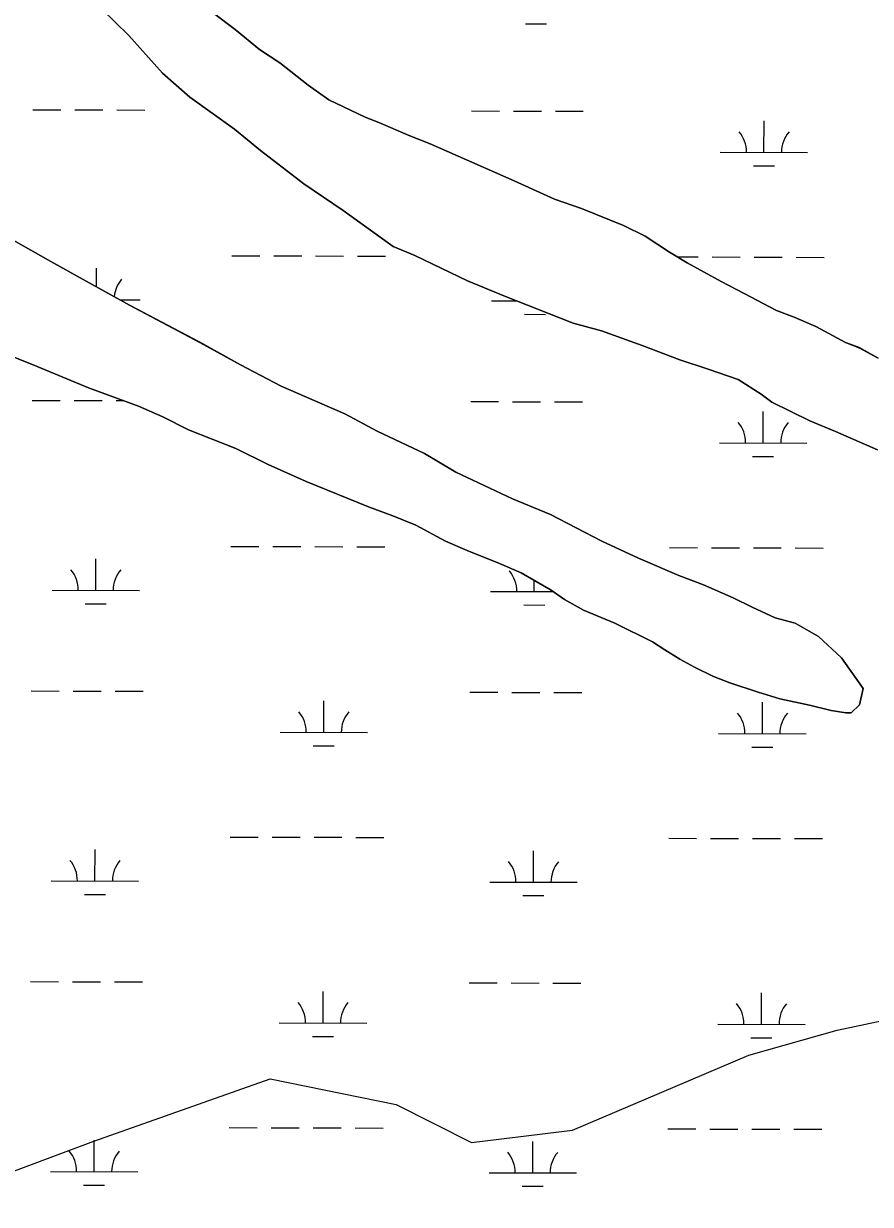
# Model space of a CAD drawing. Extents: x 3161615 to 3199515, y 867541 to 892976.
# Drawn here: x 3166442 to 3167411, y 887386 to 888737 of the extents above; entities that cross this region are included whole.
import ezdxf

# ---------------------------------------------------------------- set-up
doc = ezdxf.new("R2010")
doc.units = 0
for name, color, linetype in [('V-SITE-VEGE', 7, 'Continuous'), ('V-TOPO-SHOR', 7, 'Continuous'), ('V-WETL-SWMP', 7, 'Continuous')]:
    doc.layers.add(name, color=color, linetype=linetype)

msp = doc.modelspace()

# ---------------------------------------------------------------- linework, layer by layer
at = {"layer": 'V-SITE-VEGE'}
for p, q in [((3166562.5, 888723.7), (3166531.4, 888754.3)), ((3166659.4, 888749.2), (3166684.3, 888730.8)), ((3166684.3, 888730.8), (3166712.2, 888707.9)), ((3166601.4, 888680.8), (3166562.5, 888723.7)), ((3166712.2, 888707.9), (3166735.5, 888692.7)), ((3166735.5, 888692.7), (3166768.1, 888666.8)), ((3166632.5, 888653.3), (3166601.4, 888680.8)), ((3166768.1, 888666.8), (3166791.4, 888650)), ((3166683.7, 888616.7), (3166632.5, 888653.3)), ((3166791.4, 888650), (3166833.2, 888630.3)), ((3166833.2, 888630.3), (3166848.7, 888624.2)), ((3166848.7, 888624.2), (3166884.3, 888609.1)), ((3166713.2, 888592.3), (3166683.7, 888616.7)), ((3166884.3, 888609.1), (3166907.5, 888600)), ((3166907.5, 888600), (3166958.6, 888577.3)), ((3166762.9, 888554.1), (3166713.2, 888592.3)), ((3166958.6, 888577.3), (3167003.5, 888557.6)), ((3167003.5, 888557.6), (3167049.9, 888536.4)), ((3166807.8, 888523.6), (3166762.9, 888554.1)), ((3167049.9, 888536.4), (3167080.8, 888525.9)), ((3166865.3, 888482.5), (3166807.8, 888523.6)), ((3167080.8, 888525.9), (3167128.8, 888506.2)), ((3167128.8, 888506.2), (3167153.6, 888494.1)), ((3166430.2, 888489.7), (3166473.6, 888465.3)), ((3167153.6, 888494.1), (3167181.5, 888475.8)), ((3166890, 888471.9), (3166865.3, 888482.5)), ((3167181.5, 888475.8), (3167201.7, 888463.6)), ((3166473.6, 888465.3), (3166513.9, 888442.5)), ((3166950.4, 888443.1), (3166890, 888471.9)), ((3167201.7, 888463.6), (3167240.4, 888442.4)), ((3166513.9, 888442.5), (3166563.5, 888415.2)), ((3166993.8, 888424.9), (3166950.4, 888443.1)), ((3167240.4, 888442.4), (3167266.8, 888428.7)), ((3167071.1, 888394.7), (3166993.8, 888424.9)), ((3167266.8, 888428.7), (3167303.9, 888409)), ((3166563.5, 888415.2), (3166644, 888372.6)), ((3167303.9, 888409), (3167324.1, 888401.4)), ((3167103.6, 888385.7), (3167071.1, 888394.7)), ((3167324.1, 888401.4), (3167348.8, 888390.8)), ((3167150, 888369.1), (3167103.6, 888385.7)), ((3167348.8, 888390.8), (3167382.9, 888372.6)), ((3166457.6, 888344.9), (3166383.3, 888375.1)), ((3166644, 888372.6), (3166690.5, 888346.8)), ((3167193.3, 888352.5), (3167150, 888369.1)), ((3167382.9, 888372.6), (3167398.4, 888366.5)), ((3167398.4, 888366.5), (3167420.1, 888354.4)), ((3167225.8, 888342), (3167193.3, 888352.5)), ((3166516.4, 888320.7), (3166457.6, 888344.9)), ((3166690.5, 888346.8), (3166737, 888322.5)), ((3167259.9, 888329.9), (3167225.8, 888342)), ((3167286.2, 888313.2), (3167259.9, 888329.9)), ((3166573.7, 888299.6), (3166516.4, 888320.7)), ((3166737, 888322.5), (3166809.8, 888290.7)), ((3167298.6, 888304), (3167286.2, 888313.2)), ((3166601.6, 888287.5), (3166573.7, 888299.6)), ((3167342, 888282.8), (3167298.6, 888304)), ((3166631, 888272.3), (3166601.6, 888287.5)), ((3166809.8, 888290.7), (3166847, 888271)), ((3166685.2, 888251.1), (3166631, 888272.3)), ((3166847, 888271), (3166901.2, 888245.2)), ((3167371.4, 888270.7), (3167342, 888282.8)), ((3167419.4, 888249.5), (3167371.4, 888270.7)), ((3166722.3, 888232.9), (3166685.2, 888251.1)), ((3166901.2, 888245.2), (3166936.8, 888223.9)), ((3166765.7, 888213.2), (3166722.3, 888232.9)), ((3166936.8, 888223.9), (3167001.8, 888193.6)), ((3166836.9, 888184.5), (3166765.7, 888213.2)), ((3167001.8, 888193.6), (3167045.2, 888175.4)), ((3166864.7, 888173.9), (3166836.9, 888184.5)), ((3166891, 888163.4), (3166864.7, 888173.9)), ((3166925.1, 888145.1), (3166891, 888163.4)), ((3167045.2, 888175.4), (3167104.1, 888145.1)), ((3166949.9, 888134.5), (3166925.1, 888145.1)), ((3167104.1, 888145.1), (3167145.9, 888125.4)), ((3166987, 888119.4), (3166949.9, 888134.5)), ((3167145.9, 888125.4), (3167192.3, 888105.7)), ((3167011.8, 888108.8), (3166987, 888119.4)), ((3167045.9, 888089.1), (3167011.8, 888108.8)), ((3167192.3, 888105.7), (3167220.2, 888095.1)), ((3167220.2, 888095.1), (3167254.2, 888080)), ((3167061.4, 888078.4), (3167045.9, 888089.1)), ((3167083.1, 888066.2), (3167061.4, 888078.4)), ((3167254.2, 888080), (3167275.9, 888069.4)), ((3167275.9, 888069.4), (3167302.2, 888057.3)), ((3167118.7, 888051.1), (3167083.1, 888066.2)), ((3167302.2, 888057.3), (3167325.4, 888051.3)), ((3167162.1, 888029.9), (3167118.7, 888051.1)), ((3167325.4, 888051.3), (3167351.8, 888036.1)), ((3167176, 888020.7), (3167162.1, 888029.9)), ((3167351.8, 888036.1), (3167378.2, 888011.6)), ((3167193.1, 888010.1), (3167176, 888020.7)), ((3167210.1, 888001), (3167193.1, 888010.1)), ((3167231.8, 887990.3), (3167210.1, 888001)), ((3167378.2, 888011.6), (3167403.2, 887976.3)), ((3167250.4, 887982.8), (3167231.8, 887990.3)), ((3167282.9, 887972.3), (3167250.4, 887982.8)), ((3167403.2, 887976.3), (3167398.7, 887957.8)), ((3167307.6, 887964.7), (3167282.9, 887972.3)), ((3167341.6, 887957.3), (3167307.6, 887964.7)), ((3167366.3, 887951.4), (3167341.6, 887957.3)), ((3167383.3, 887948.4), (3167366.3, 887951.4)), ((3167389.5, 887948.5), (3167383.3, 887948.4)), ((3167398.7, 887957.8), (3167389.5, 887948.5))]:
    msp.add_line(p, q, dxfattribs=at)
at = {"layer": 'V-TOPO-SHOR'}
msp.add_lwpolyline([(3165916.8, 887330), (3166205.3, 887386.9), (3166407.1, 887415.1), (3166522.6, 887458.1), (3166724.6, 887529.6), (3166868.6, 887500.3), (3166955, 887456.9), (3167070.4, 887471), (3167272.4, 887556.9), (3167373.4, 887585.4), (3167575.3, 887628.1), (3167733.9, 887656.5), (3167777.3, 887699.6), (3167861.9, 887740.7)], dxfattribs=at)
at = {"layer": 'V-WETL-SWMP'}
for p, q in [((3166531.4, 888754.3), (3166562.5, 888723.7)), ((3166684.3, 888730.8), (3166659.4, 888749.2)), ((3166712.2, 888707.9), (3166684.3, 888730.8)), ((3167016.5, 888737.3), (3167040.5, 888737.3)), ((3166562.5, 888723.7), (3166601.4, 888680.8)), ((3166735.5, 888692.7), (3166712.2, 888707.9)), ((3166768.1, 888666.8), (3166735.5, 888692.7)), ((3166601.4, 888680.8), (3166632.5, 888653.3)), ((3166791.4, 888650), (3166768.1, 888666.8)), ((3166632.5, 888653.3), (3166683.7, 888616.7)), ((3166833.2, 888630.3), (3166791.4, 888650)), ((3166452.9, 888638.9), (3166484.9, 888638.8)), ((3166500.9, 888638.8), (3166532.9, 888638.7)), ((3166548.9, 888638.6), (3166580.9, 888638.5)), ((3166954.8, 888637.5), (3166986.8, 888637.4)), ((3167002.8, 888637.4), (3167034.8, 888637.3)), ((3167050.8, 888637.3), (3167082.8, 888637.2)), ((3166848.7, 888624.2), (3166833.2, 888630.3)), ((3166884.3, 888609.1), (3166848.7, 888624.2)), ((3167289.5, 888590.2), (3167289.6, 888626.2)), ((3166683.7, 888616.7), (3166713.2, 888592.3)), ((3166907.5, 888600), (3166884.3, 888609.1)), ((3166958.6, 888577.3), (3166907.5, 888600)), ((3166713.2, 888592.3), (3166762.9, 888554.1)), ((3167239.5, 888590.3), (3167339.5, 888590)), ((3167003.5, 888557.6), (3166958.6, 888577.3)), ((3167277.5, 888574.8), (3167301.5, 888574.7)), ((3167049.9, 888536.4), (3167003.5, 888557.6)), ((3166762.9, 888554.1), (3166807.8, 888523.6)), ((3167080.8, 888525.9), (3167049.9, 888536.4)), ((3166807.8, 888523.6), (3166865.3, 888482.5)), ((3167128.8, 888506.2), (3167080.8, 888525.9)), ((3167153.6, 888494.1), (3167128.8, 888506.2)), ((3166473.6, 888465.3), (3166430.2, 888489.7)), ((3167181.5, 888475.8), (3167153.6, 888494.1)), ((3166865.3, 888482.5), (3166890, 888471.9)), ((3167201.7, 888463.6), (3167181.5, 888475.8)), ((3166513.9, 888442.5), (3166473.6, 888465.3)), ((3166680.5, 888471.8), (3166712.5, 888471.7)), ((3166728.5, 888471.6), (3166760.5, 888471.6)), ((3166776.5, 888471.5), (3166808.5, 888471.4)), ((3166824.5, 888471.4), (3166856.5, 888471.3)), ((3166890, 888471.9), (3166950.4, 888443.1)), ((3167190.6, 888470.4), (3167214.4, 888470.3)), ((3167240.4, 888442.4), (3167201.7, 888463.6)), ((3167230.4, 888470.3), (3167262.4, 888470.2)), ((3167278.4, 888470.1), (3167310.4, 888470)), ((3167326.4, 888470), (3167358.4, 888469.9)), ((3166525.8, 888436), (3166525.8, 888457.5)), ((3166563.5, 888415.2), (3166513.9, 888442.5)), ((3166950.4, 888443.1), (3166993.8, 888424.9)), ((3167266.8, 888428.7), (3167240.4, 888442.4)), ((3166552.2, 888421.4), (3166575.7, 888421.3)), ((3166977.6, 888420.2), (3167006, 888420.1)), ((3166993.8, 888424.9), (3167071.1, 888394.7)), ((3167303.9, 888409), (3167266.8, 888428.7)), ((3166644, 888372.7), (3166563.5, 888415.2)), ((3167324.1, 888401.4), (3167303.9, 888409)), ((3167015.6, 888404.7), (3167039.6, 888404.6)), ((3167071.1, 888394.7), (3167103.6, 888385.7)), ((3167348.8, 888390.8), (3167324.1, 888401.4)), ((3167103.6, 888385.7), (3167150, 888369.1)), ((3167382.9, 888372.6), (3167348.8, 888390.8)), ((3166383.3, 888375.1), (3166457.6, 888344.9)), ((3166690.5, 888346.8), (3166644, 888372.7)), ((3167150, 888369.1), (3167193.3, 888352.5)), ((3167398.4, 888366.6), (3167382.9, 888372.6)), ((3167420.1, 888354.4), (3167398.4, 888366.6)), ((3167193.3, 888352.5), (3167225.8, 888342)), ((3166457.6, 888344.9), (3166516.4, 888320.7)), ((3166737, 888322.5), (3166690.5, 888346.8)), ((3167225.8, 888342), (3167259.9, 888329.9)), ((3167259.9, 888329.9), (3167286.2, 888313.2)), ((3166516.4, 888320.7), (3166573.7, 888299.6)), ((3166809.8, 888290.7), (3166737, 888322.5)), ((3167286.2, 888313.2), (3167298.6, 888304)), ((3166452, 888306.2), (3166484, 888306.1)), ((3166500, 888306.1), (3166532, 888306)), ((3166548, 888306), (3166556.4, 888305.9)), ((3166573.7, 888299.6), (3166601.6, 888287.5)), ((3166953.9, 888304.8), (3166985.9, 888304.8)), ((3167001.9, 888304.7), (3167033.9, 888304.6)), ((3167049.9, 888304.6), (3167081.9, 888304.5)), ((3167298.6, 888304), (3167342, 888282.8)), ((3166601.6, 888287.5), (3166631, 888272.3)), ((3166847, 888271), (3166809.8, 888290.7)), ((3167288.6, 888257.5), (3167288.7, 888293.5)), ((3166631, 888272.3), (3166685.2, 888251.1)), ((3166901.2, 888245.2), (3166847, 888271)), ((3167342, 888282.8), (3167371.4, 888270.7)), ((3167371.4, 888270.7), (3167419.4, 888249.5)), ((3167238.6, 888257.6), (3167338.6, 888257.3)), ((3166685.2, 888251.1), (3166722.3, 888232.9)), ((3166936.8, 888223.9), (3166901.2, 888245.2)), ((3166722.3, 888232.9), (3166765.7, 888213.2)), ((3167276.6, 888242.1), (3167300.6, 888242)), ((3167001.8, 888193.6), (3166936.8, 888223.9)), ((3166765.7, 888213.2), (3166836.9, 888184.5)), ((3167045.2, 888175.4), (3167001.8, 888193.6)), ((3166836.9, 888184.5), (3166864.7, 888173.9)), ((3166864.7, 888173.9), (3166891, 888163.4)), ((3166891, 888163.4), (3166925.1, 888145.1)), ((3167104.1, 888145.1), (3167045.2, 888175.4)), ((3166679.5, 888139.1), (3166711.5, 888139)), ((3166727.5, 888139), (3166759.5, 888138.9)), ((3166775.5, 888138.8), (3166807.5, 888138.7)), ((3166823.5, 888138.7), (3166855.5, 888138.6)), ((3166925.1, 888145.1), (3166949.9, 888134.5)), ((3167145.9, 888125.4), (3167104.1, 888145.1)), ((3167181.4, 888137.7), (3167213.4, 888137.6)), ((3167229.4, 888137.6), (3167261.4, 888137.5)), ((3167277.4, 888137.4), (3167309.4, 888137.4)), ((3167325.4, 888137.3), (3167357.4, 888137.2)), ((3166524.8, 888088.8), (3166524.9, 888124.8)), ((3166949.9, 888134.5), (3166987, 888119.4)), ((3167192.3, 888105.7), (3167145.9, 888125.4)), ((3166987, 888119.4), (3167011.8, 888108.8)), ((3167011.8, 888108.8), (3167045.9, 888089.1)), ((3167026.7, 888087.4), (3167026.7, 888100.2)), ((3167220.2, 888095.1), (3167192.3, 888105.7)), ((3167254.2, 888080), (3167220.2, 888095.1)), ((3166474.8, 888088.9), (3166574.8, 888088.6)), ((3166976.7, 888087.5), (3167048.4, 888087.3)), ((3167045.9, 888089.1), (3167061.4, 888078.4)), ((3166512.8, 888073.4), (3166536.8, 888073.3)), ((3167014.7, 888072), (3167038.7, 888071.9)), ((3167061.4, 888078.4), (3167083.1, 888066.2)), ((3167275.9, 888069.4), (3167254.2, 888080)), ((3167302.2, 888057.3), (3167275.9, 888069.4)), ((3167083.1, 888066.2), (3167118.7, 888051.1)), ((3167325.4, 888051.3), (3167302.2, 888057.3)), ((3167118.7, 888051.1), (3167162.1, 888029.9)), ((3167351.8, 888036.1), (3167325.4, 888051.3)), ((3167162.1, 888029.9), (3167176, 888020.7)), ((3167378.2, 888011.6), (3167351.8, 888036.1)), ((3167176, 888020.7), (3167193.1, 888010.1)), ((3167193.1, 888010.1), (3167210.1, 888001)), ((3167210.1, 888001), (3167231.8, 887990.3)), ((3167403.2, 887976.3), (3167378.2, 888011.6)), ((3167231.8, 887990.3), (3167250.4, 887982.8)), ((3166451.1, 887973.6), (3166483.1, 887973.5)), ((3166499.1, 887973.4), (3166531.1, 887973.3)), ((3166547.1, 887973.3), (3166579.1, 887973.2)), ((3167250.4, 887982.8), (3167282.9, 887972.3)), ((3167398.7, 887957.8), (3167403.2, 887976.3)), ((3166785.8, 887926.2), (3166785.9, 887962.2)), ((3166953, 887972.2), (3166985, 887972.1)), ((3167001, 887972), (3167033, 887971.9)), ((3167049, 887971.9), (3167081, 887971.8)), ((3167282.9, 887972.3), (3167307.6, 887964.7)), ((3167287.7, 887924.8), (3167287.8, 887960.8)), ((3167307.6, 887964.7), (3167341.6, 887957.3)), ((3167341.6, 887957.3), (3167366.3, 887951.4)), ((3167366.3, 887951.4), (3167383.3, 887948.4)), ((3167383.3, 887948.4), (3167389.5, 887948.5)), ((3167389.5, 887948.5), (3167398.7, 887957.8)), ((3166735.8, 887926.3), (3166835.8, 887926.1)), ((3167237.7, 887925), (3167337.7, 887924.7)), ((3166773.7, 887910.8), (3166797.7, 887910.7)), ((3167275.7, 887909.4), (3167299.7, 887909.3)), ((3166678.6, 887806.4), (3166710.6, 887806.3)), ((3166726.6, 887806.3), (3166758.6, 887806.2)), ((3166774.6, 887806.2), (3166806.6, 887806.1)), ((3166822.6, 887806), (3166854.6, 887805.9)), ((3167180.5, 887805), (3167212.5, 887804.9)), ((3167228.5, 887804.9), (3167260.5, 887804.8)), ((3167276.5, 887804.8), (3167308.5, 887804.7)), ((3167324.5, 887804.6), (3167356.5, 887804.6)), ((3166523.9, 887756.1), (3166524, 887792.1)), ((3167025.8, 887754.7), (3167025.9, 887790.7)), ((3166473.9, 887756.2), (3166573.9, 887756)), ((3166975.8, 887754.9), (3167075.8, 887754.6)), ((3166511.8, 887740.7), (3166535.8, 887740.6)), ((3167013.7, 887739.3), (3167037.7, 887739.3)), ((3166450.2, 887640.9), (3166482.2, 887640.8)), ((3166498.2, 887640.7), (3166530.2, 887640.7)), ((3166546.2, 887640.6), (3166578.2, 887640.5)), ((3166952.1, 887639.5), (3166984.1, 887639.4)), ((3167000.1, 887639.4), (3167032.1, 887639.3)), ((3167048.1, 887639.2), (3167080.1, 887639.1)), ((3166784.9, 887593.5), (3166785, 887629.5)), ((3167286.8, 887592.1), (3167286.9, 887628.1)), ((3166734.9, 887593.7), (3166834.9, 887593.4)), ((3167236.8, 887592.3), (3167336.8, 887592)), ((3166772.8, 887578.1), (3166796.8, 887578.1)), ((3167274.7, 887576.7), (3167298.7, 887576.7)), ((3166677.7, 887473.8), (3166709.7, 887473.7)), ((3166725.7, 887473.6), (3166757.7, 887473.5)), ((3166773.7, 887473.5), (3166805.7, 887473.4)), ((3166821.7, 887473.4), (3166853.7, 887473.3)), ((3167179.6, 887472.4), (3167211.6, 887472.3)), ((3167227.6, 887472.2), (3167259.6, 887472.1)), ((3167275.6, 887472.1), (3167307.6, 887472)), ((3167323.6, 887472), (3167355.6, 887471.9)), ((3166523, 887423.4), (3166523.1, 887459.4)), ((3167024.9, 887422), (3167025, 887458)), ((3166473, 887423.6), (3166573, 887423.3)), ((3166974.9, 887422.2), (3167074.9, 887421.9)), ((3166510.9, 887408), (3166534.9, 887408)), ((3167012.8, 887406.7), (3167036.8, 887406.6))]:
    msp.add_line(p, q, dxfattribs=at)
for centre, start, end in [((3167234.3, 888590.8), 359.0699, 40.6135), ((3167344.8, 888590.5), 139.0699, 180.6135), ((3166581, 888421.8), 139.0699, 174.9271), ((3167233.4, 888258.1), 359.0699, 40.6135), ((3167343.9, 888257.8), 139.0699, 180.6135), ((3166469.6, 888089.4), 359.0699, 40.6135), ((3166580, 888089.1), 139.0699, 180.6135), ((3166971.5, 888088), 359.0699, 40.6135), ((3167082, 888087.7), 178.7143, 180.6135), ((3166730.5, 887926.8), 359.0699, 40.6135), ((3166841, 887926.5), 139.0699, 180.6135), ((3167232.5, 887925.4), 359.0699, 40.6135), ((3167342.9, 887925.1), 139.0699, 180.6135), ((3166468.6, 887756.7), 359.0699, 40.6135), ((3166579.1, 887756.4), 139.0699, 180.6135), ((3166970.5, 887755.4), 359.0699, 40.6135), ((3167081, 887755), 139.0699, 180.6135), ((3166729.6, 887594.2), 359.0699, 40.6135), ((3166840.1, 887593.8), 139.0699, 180.6135), ((3167231.5, 887592.8), 359.0699, 40.6135), ((3167342, 887592.5), 139.0699, 180.6135), ((3166467.7, 887424.1), 359.0699, 40.6135), ((3166578.2, 887423.8), 139.0699, 180.6135), ((3166969.6, 887422.7), 359.0699, 40.6135), ((3167080.1, 887422.4), 139.0699, 180.6135)]:
    msp.add_arc(centre, 35.2, start, end, dxfattribs=at)

doc.saveas('drawing.dxf')
